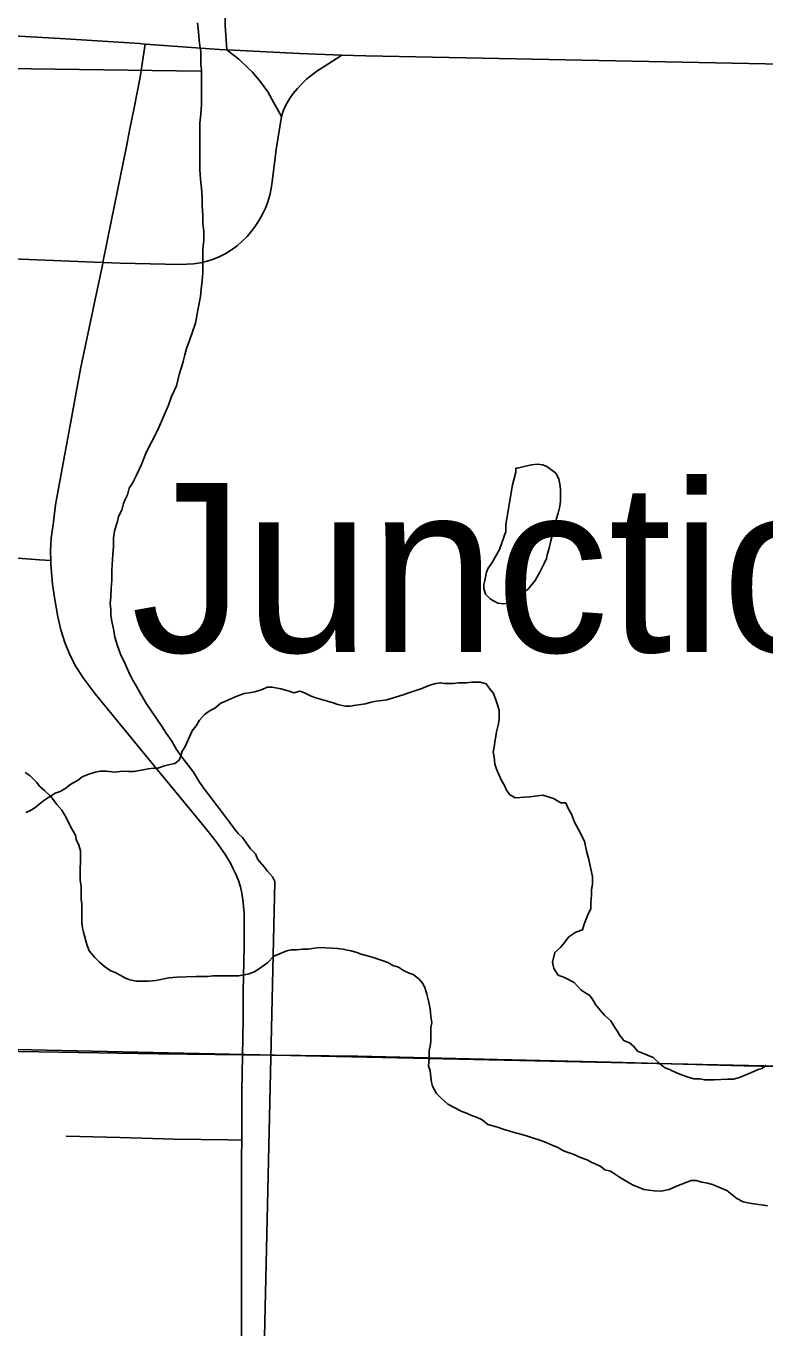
# Model space of a CAD drawing. Extents: x 2.4 to 73.1, y 4.5 to 25.6.
# Drawn here: x 46.5501 to 46.7227, y 19.4995 to 19.8037 of the extents above; entities that cross this region are included whole.
import ezdxf

# ---------------------------------------------------------------- set-up
doc = ezdxf.new("R2010")
doc.units = 0
for name, color, linetype in [('GM_X_County_Road', 7, 'Continuous'), ('GM_X_Minor_Lake', 7, 'Continuous'), ('GM_X_Minor_River', 7, 'Continuous'), ('GM_X_Section', 7, 'Continuous'), ('GM_X_State_Route', 7, 'Continuous'), ('GM_X_Township_Road', 7, 'Continuous'), ('GM_X_Unincorporated_Text', 7, 'Continuous')]:
    doc.layers.add(name, color=color, linetype=linetype)

msp = doc.modelspace()

# ---------------------------------------------------------------- linework, layer by layer
at = {"layer": 'GM_X_County_Road'}
for points in [[(46.59695, 19.79807), (46.59849, 19.79691), (46.59977, 19.7959), (46.60191, 19.79389), (46.60296, 19.79287), (46.60487, 19.79065), (46.60653, 19.78825), (46.60793, 19.78568), (46.60975, 19.78253)], [(46.60975, 19.78253), (46.61024, 19.78397), (46.61087, 19.78533), (46.61164, 19.78664), (46.61251, 19.78789), (46.61346, 19.78907), (46.6145, 19.79019), (46.6156, 19.79125), (46.61799, 19.79315), (46.62058, 19.79478), (46.62388, 19.79687)], [(46.56805, 19.74841), (46.57209, 19.74825), (46.58609, 19.74796), (46.58924, 19.74812), (46.59082, 19.74835), (46.59237, 19.74871), (46.59388, 19.74921), (46.59535, 19.74983), (46.59676, 19.75056), (46.59811, 19.75139), (46.5994, 19.75233), (46.6006, 19.75337), (46.60172, 19.7545), (46.60275, 19.75571), (46.60369, 19.75699), (46.60455, 19.75833), (46.60532, 19.75971), (46.60599, 19.76114), (46.60657, 19.76262), (46.60704, 19.76414), (46.60738, 19.76569), (46.60761, 19.76725), (46.60853, 19.77479), (46.60975, 19.78253)], [(46.5424, 19.74945), (46.5488, 19.7492), (46.56805, 19.74841)]]:
    msp.add_lwpolyline(points, dxfattribs=at)
at = {"layer": 'GM_X_Minor_Lake'}
for points in [[(46.66373, 19.6965), (46.66238, 19.6886), (46.66218, 19.68727), (46.66218, 19.68556), (46.66065, 19.68138), (46.65893, 19.67835), (46.65798, 19.67702), (46.6576, 19.67607), (46.65721, 19.67417), (46.65702, 19.67322), (46.65702, 19.67227), (46.6574, 19.67094), (46.65854, 19.6698), (46.66024, 19.66884), (46.66157, 19.66865), (46.66253, 19.66883), (46.66405, 19.66978), (46.66538, 19.67092), (46.66729, 19.67205), (46.669, 19.67414), (46.67015, 19.67622), (46.6711, 19.67812), (46.67167, 19.67926), (46.67187, 19.6804), (46.67225, 19.68173), (46.67263, 19.68344), (46.67321, 19.68553), (46.67378, 19.68781), (46.67436, 19.68989), (46.67474, 19.69141), (46.67493, 19.69274), (46.67494, 19.69426), (46.67494, 19.69541), (46.67475, 19.69674), (46.67456, 19.69788), (46.67381, 19.69921), (46.67172, 19.70074), (46.67077, 19.70112), (46.66944, 19.70131), (46.6681, 19.70113), (46.66639, 19.70075), (46.66487, 19.70038), (46.66449, 19.70038), (46.66449, 19.70019), (46.66449, 19.69943)], [(46.66449, 19.69943), (46.66373, 19.6965)]]:
    msp.add_lwpolyline(points, dxfattribs=at)
at = {"layer": 'GM_X_Minor_River'}
for points in [[(45.71269, 19.80517), (46.5909, 19.79315)], [(46.59016, 19.80437), (46.59035, 19.80228), (46.59054, 19.80038), (46.59072, 19.79905), (46.59091, 19.79771), (46.59091, 19.79619), (46.59091, 19.79467), (46.59109, 19.79353), (46.59109, 19.7922), (46.59109, 19.79068), (46.59108, 19.78897), (46.59108, 19.78745), (46.59108, 19.78536), (46.59088, 19.78308), (46.59069, 19.78099), (46.59068, 19.77909), (46.59068, 19.777), (46.59068, 19.77491), (46.59067, 19.77244), (46.59067, 19.77016), (46.59085, 19.76787), (46.59104, 19.76578), (46.59122, 19.76369), (46.59122, 19.7616), (46.59141, 19.75951), (46.5914, 19.75742), (46.59159, 19.75571), (46.59158, 19.75362), (46.59139, 19.75153), (46.59139, 19.74963), (46.59138, 19.74792), (46.59138, 19.74602), (46.59119, 19.74412), (46.59099, 19.74222), (46.5908, 19.74051), (46.59022, 19.73728), (46.58964, 19.73424), (46.58888, 19.73196), (46.58831, 19.73044), (46.58754, 19.72835), (46.58716, 19.72683), (46.58678, 19.72531), (46.58639, 19.72398), (46.58582, 19.72228), (46.58524, 19.71962), (46.5841, 19.71715), (46.58333, 19.71506), (46.58238, 19.71278), (46.58085, 19.70937), (46.57932, 19.70633), (46.57818, 19.70405), (46.57703, 19.7012), (46.57588, 19.69874), (46.57493, 19.69684), (46.57417, 19.6957), (46.57378, 19.69418), (46.57321, 19.69304), (46.57283, 19.69209), (46.57245, 19.69057), (46.57168, 19.68906), (46.57149, 19.68792), (46.57111, 19.68697), (46.57072, 19.68564), (46.57053, 19.68412), (46.57053, 19.68203), (46.57033, 19.68032), (46.57014, 19.67652), (46.57013, 19.67424), (46.56994, 19.67234), (46.56993, 19.67025), (46.56974, 19.66873), (46.56993, 19.6674), (46.56992, 19.66607), (46.57011, 19.66454), (46.57049, 19.66283)], [(46.57049, 19.66283), (46.57087, 19.66093), (46.57143, 19.65884), (46.57219, 19.65694), (46.57314, 19.65484), (46.57408, 19.65275), (46.57484, 19.65123), (46.57579, 19.64951), (46.57692, 19.64761), (46.57825, 19.64532), (46.58185, 19.63999), (46.5828, 19.63847), (46.58413, 19.63657), (46.58526, 19.63466), (46.58659, 19.63276), (46.58792, 19.63104), (46.58924, 19.62933), (46.59057, 19.62704), (46.5919, 19.62514), (46.59323, 19.62342), (46.59474, 19.62152), (46.59645, 19.61923), (46.59759, 19.61771), (46.59873, 19.61619), (46.59967, 19.61504), (46.60062, 19.61409), (46.60176, 19.61257), (46.60252, 19.61142), (46.60366, 19.61028), (46.60422, 19.60895), (46.60574, 19.60723), (46.6065, 19.60628), (46.60764, 19.60495), (46.60821, 19.6038), (46.60821, 19.6038)], [(46.67682, 19.59087), (46.67853, 19.592), (46.68006, 19.59257), (46.68044, 19.5939), (46.68101, 19.59523), (46.68139, 19.59618), (46.68197, 19.59751), (46.68197, 19.59884), (46.68216, 19.60074), (46.68217, 19.60188), (46.68236, 19.60321), (46.68236, 19.60492), (46.68217, 19.60606), (46.6818, 19.60777), (46.68142, 19.60929), (46.68104, 19.61062), (46.68048, 19.61328), (46.67915, 19.61595), (46.67821, 19.61766), (46.67745, 19.61957), (46.67669, 19.6209), (46.67612, 19.62223), (46.67498, 19.62223), (46.67327, 19.62319), (46.6708, 19.62396), (46.6689, 19.62377), (46.66776, 19.62359), (46.66434, 19.62341), (46.66301, 19.62417), (46.66225, 19.62531), (46.66187, 19.62626), (46.66111, 19.62741), (46.65998, 19.63007), (46.6596, 19.63121), (46.65941, 19.63292), (46.65922, 19.63406), (46.65942, 19.6352), (46.65961, 19.63634), (46.65999, 19.63881), (46.66038, 19.64033), (46.66057, 19.64166), (46.66057, 19.6428), (46.66058, 19.64375), (46.6602, 19.64508), (46.65982, 19.64623), (46.65925, 19.64775), (46.6583, 19.64889), (46.65755, 19.65003), (46.65622, 19.65042), (46.65526, 19.65042), (46.65412, 19.65042), (46.65298, 19.65024), (46.65108, 19.65024), (46.64994, 19.65006), (46.64899, 19.65006), (46.64785, 19.65006), (46.6469, 19.65025), (46.64576, 19.65007), (46.64442, 19.64969), (46.64252, 19.64894), (46.64138, 19.64856), (46.64043, 19.64818), (46.63929, 19.64781), (46.63815, 19.64743), (46.63434, 19.6463), (46.6332, 19.64611), (46.63187, 19.64593), (46.63073, 19.64574), (46.6294, 19.64536), (46.62825, 19.64518), (46.62711, 19.64499), (46.62578, 19.6448), (46.62464, 19.64481), (46.62293, 19.64519), (46.62179, 19.64558), (46.62046, 19.64596), (46.61913, 19.64634), (46.6178, 19.64673), (46.61666, 19.64711), (46.61514, 19.64788), (46.614, 19.64826), (46.61267, 19.64788), (46.61153, 19.64827), (46.60963, 19.64884), (46.60754, 19.64923), (46.6064, 19.64923), (46.60525, 19.64867), (46.60354, 19.6481), (46.60221, 19.64792), (46.60107, 19.64773), (46.59993, 19.64735), (46.5986, 19.64678), (46.5965, 19.64584), (46.59555, 19.64546), (46.59422, 19.64433), (46.59308, 19.64376), (46.59174, 19.64281), (46.5906, 19.64149), (46.58984, 19.64016), (46.58888, 19.63902), (46.58793, 19.63693)], [(46.58793, 19.63693), (46.58717, 19.63523), (46.58659, 19.63428), (46.58621, 19.63314), (46.58583, 19.63219), (46.58488, 19.63143), (46.58335, 19.63106), (46.5824, 19.63087), (46.58088, 19.6303), (46.57993, 19.63031), (46.5786, 19.63012), (46.57746, 19.62993), (46.57651, 19.62975), (46.57536, 19.62956), (46.57403, 19.62956), (46.57251, 19.62957), (46.5708, 19.62938), (46.5689, 19.62958), (46.56738, 19.62958), (46.56624, 19.6294), (46.56453, 19.62883), (46.56319, 19.62826), (46.56224, 19.62751), (46.56129, 19.62694), (46.56034, 19.62637), (46.55939, 19.62561), (46.55805, 19.62486), (46.55691, 19.62448), (46.55539, 19.62354), (46.55425, 19.62278), (46.5531, 19.62183), (46.55215, 19.62107), (46.55101, 19.62032), (46.55006, 19.61994)], [(46.54989, 19.62929), (46.55103, 19.62853), (46.55255, 19.627), (46.5533, 19.62605), (46.55444, 19.62509), (46.55596, 19.62357), (46.55729, 19.62185), (46.55843, 19.62052), (46.559, 19.61957), (46.55956, 19.61862), (46.56051, 19.61671), (46.56108, 19.61557), (46.56165, 19.61462), (46.56184, 19.61367), (46.5624, 19.61234), (46.56278, 19.611), (46.56278, 19.6091), (46.56278, 19.60815), (46.56277, 19.60701), (46.56277, 19.60568), (46.56277, 19.60416), (46.56296, 19.60264), (46.56295, 19.60131), (46.56295, 19.59979), (46.56314, 19.59846), (46.56313, 19.59694), (46.56313, 19.5958), (46.56313, 19.59428)], [(46.60821, 19.6038), (46.59551, 19.04415), (46.60176, 19.0314), (46.61094, 18.95554), (46.6172, 18.94925), (46.66663, 18.73187), (46.7097, 18.68232), (46.805, 18.10511)], [(46.56313, 19.59428), (46.56332, 19.59295), (46.5635, 19.592), (46.56426, 19.58914), (46.56483, 19.58762), (46.56616, 19.5861), (46.56729, 19.58495), (46.56843, 19.584), (46.56976, 19.58304), (46.57109, 19.58247), (46.57223, 19.5819), (46.57318, 19.58132), (46.57413, 19.58094), (46.57584, 19.58056), (46.57755, 19.58055), (46.57869, 19.58055), (46.58041, 19.58073), (46.58345, 19.58129), (46.58535, 19.58148), (46.58972, 19.58165), (46.59258, 19.58165), (46.59372, 19.58183), (46.59505, 19.58183), (46.59657, 19.58182), (46.59847, 19.58182), (46.5998, 19.58181), (46.60094, 19.582), (46.60189, 19.58219), (46.60342, 19.58275), (46.60494, 19.5837), (46.60646, 19.58483), (46.60799, 19.58635), (46.60932, 19.58692), (46.61103, 19.58767), (46.61198, 19.58786), (46.61331, 19.58785), (46.61464, 19.58804), (46.61598, 19.58804), (46.6175, 19.58822), (46.61864, 19.58841), (46.62282, 19.58821), (46.62415, 19.58801), (46.6251, 19.58782), (46.62605, 19.58763), (46.62738, 19.58724), (46.62833, 19.58686), (46.62985, 19.58647), (46.63118, 19.58609), (46.63232, 19.58571), (46.63346, 19.58532), (46.6346, 19.58494), (46.63574, 19.58418), (46.63707, 19.58379), (46.63821, 19.58303), (46.63954, 19.58245), (46.64049, 19.58207), (46.64182, 19.58112), (46.64277, 19.57997), (46.64334, 19.57883), (46.64372, 19.5775), (46.64409, 19.57598), (46.64447, 19.57408), (46.64466, 19.57237), (46.64484, 19.57085), (46.64465, 19.56971), (46.64465, 19.56818), (46.64464, 19.56647), (46.64445, 19.56533), (46.64426, 19.56438), (46.64426, 19.56248), (46.64406, 19.56077), (46.64444, 19.55963), (46.64463, 19.55811), (46.64482, 19.55697), (46.645, 19.55602), (46.64595, 19.55431), (46.64709, 19.55316), (46.64861, 19.55183), (46.65184, 19.55011), (46.65298, 19.54972), (46.65412, 19.54915), (46.65526, 19.54877), (46.65659, 19.54819), (46.65792, 19.54705), (46.6602, 19.54647), (46.66172, 19.5459), (46.66305, 19.54551), (46.66438, 19.54513), (46.6659, 19.54474), (46.66723, 19.54436), (46.66837, 19.54398), (46.67008, 19.5434), (46.6716, 19.54283), (46.67293, 19.54225), (46.67426, 19.54168), (46.67559, 19.54091), (46.67673, 19.54053), (46.67787, 19.54015), (46.67958, 19.53938), (46.6811, 19.53881), (46.68205, 19.53823)], [(46.72296, 19.56089), (46.72201, 19.56014), (46.72106, 19.55995), (46.71954, 19.55919), (46.71821, 19.55863), (46.71668, 19.55806), (46.71535, 19.55769), (46.71402, 19.55769), (46.71079, 19.55751), (46.70965, 19.55751), (46.70851, 19.55752), (46.70756, 19.55771), (46.70604, 19.55771), (46.70471, 19.5581), (46.70319, 19.55867), (46.70186, 19.55925), (46.70053, 19.55982), (46.6992, 19.56039), (46.69806, 19.56135), (46.69654, 19.56268), (46.69521, 19.56326), (46.69426, 19.56364), (46.69293, 19.56421), (46.69198, 19.56536), (46.69103, 19.56612), (46.6897, 19.5667), (46.68875, 19.56784), (46.68819, 19.56879), (46.68762, 19.56974), (46.68667, 19.57126), (46.68515, 19.5726), (46.6842, 19.57374), (46.68306, 19.57508), (46.68249, 19.57622), (46.68174, 19.57717), (46.6806, 19.57793), (46.67965, 19.57851), (46.67813, 19.58022), (46.67585, 19.58137), (46.67433, 19.58194), (46.67338, 19.58347), (46.67301, 19.58499), (46.67358, 19.58727), (46.67491, 19.5884), (46.67587, 19.58954), (46.67682, 19.59087)], [(46.68205, 19.53823), (46.683, 19.53785), (46.68433, 19.53728), (46.68528, 19.53651), (46.68661, 19.53613), (46.68756, 19.53556), (46.68869, 19.53479), (46.69021, 19.53384), (46.69192, 19.53288), (46.69287, 19.5325), (46.69439, 19.53192), (46.69553, 19.53173), (46.69686, 19.53154), (46.69839, 19.53153), (46.70029, 19.53191), (46.702, 19.53266), (46.70543, 19.53398), (46.70657, 19.53398), (46.7079, 19.5336), (46.70923, 19.5334), (46.71037, 19.53302), (46.71189, 19.53244), (46.71284, 19.53206), (46.71379, 19.53168), (46.71493, 19.53072), (46.71607, 19.52977), (46.71759, 19.529), (46.71949, 19.52862), (46.72063, 19.52843), (46.72234, 19.52823), (46.72329, 19.52804)]]:
    msp.add_lwpolyline(points, dxfattribs=at)
at = {"layer": 'GM_X_Section'}
msp.add_lwpolyline([(47.03245, 19.55398), (47.02331, 19.04995), (46.52121, 19.06037), (46.53339, 19.56491)], close=True, dxfattribs=at)
at = {"layer": 'GM_X_State_Route'}
for points in [[(46.54299, 19.80157), (46.55806, 19.80078), (46.57669, 19.79954), (46.57791, 19.79946)], [(46.57791, 19.79946), (46.5953, 19.79821), (46.59695, 19.79807)], [(46.59695, 19.79807), (46.61393, 19.79721), (46.62388, 19.79687)], [(46.62388, 19.79687), (46.62946, 19.79668), (46.69944, 19.79527), (46.72277, 19.79479), (46.74453, 19.79428), (46.76942, 19.79404), (46.81266, 19.79319)], [(46.54367, 19.56416), (46.58096, 19.56358), (46.62759, 19.563), (46.66023, 19.56228), (46.68664, 19.5616), (46.71772, 19.5608), (46.74569, 19.56025), (46.76745, 19.55975), (46.78413, 19.55924), (46.78454, 19.55923), (46.81406, 19.55872), (46.86069, 19.55772), (46.93062, 19.55614), (46.95548, 19.55556), (46.99899, 19.55462), (47.02541, 19.55414), (47.03366, 19.55395), (47.0456, 19.55367), (47.0627, 19.55347), (47.08757, 19.55291)]]:
    msp.add_lwpolyline(points, dxfattribs=at)
at = {"layer": 'GM_X_Township_Road'}
for points in [[(46.59695, 19.79807), (46.59662, 19.80383), (46.59649, 19.81627), (46.5967, 19.83494), (46.59772, 19.90647), (46.59857, 19.94534), (46.59953, 19.98888), (46.59986, 20.00132), (46.59995, 20.00306)], [(46.56805, 19.74841), (46.57006, 19.75842), (46.57348, 19.77512), (46.57436, 19.77965), (46.57528, 19.78417), (46.57678, 19.79174), (46.57745, 19.79636), (46.57791, 19.79946)], [(46.55588, 19.67878), (46.55583, 19.68101), (46.556, 19.68411), (46.55642, 19.68718), (46.557, 19.69179), (46.5584, 19.69944), (46.56067, 19.71165), (46.56285, 19.72357), (46.56598, 19.73869), (46.56793, 19.7478), (46.56805, 19.74841)], [(46.5401, 19.67966), (46.54299, 19.67947), (46.54917, 19.67928), (46.55322, 19.67898), (46.55588, 19.67878)], [(46.60047, 19.5434), (46.60052, 19.5502), (46.60053, 19.55484), (46.60073, 19.56721), (46.6008, 19.57183), (46.60084, 19.57795), (46.601, 19.58879), (46.60102, 19.59344), (46.601, 19.59653), (46.60074, 19.59957), (46.60049, 19.60108), (46.60015, 19.60258), (46.59969, 19.60407), (46.59907, 19.60557), (46.59841, 19.60694), (46.59781, 19.60809), (46.59724, 19.60911), (46.5965, 19.61026), (46.59481, 19.61267), (46.59388, 19.61393), (46.592, 19.6163), (46.58993, 19.61886), (46.57999, 19.63086), (46.56623, 19.6477), (46.56342, 19.65141), (46.56175, 19.65403), (46.56032, 19.65679), (46.55917, 19.65967), (46.55825, 19.66263), (46.55753, 19.66564), (46.55671, 19.6702), (46.5563, 19.67328), (46.5559, 19.67791), (46.55588, 19.67878)], [(46.55944, 19.54432), (46.5626, 19.5443), (46.57205, 19.54406), (46.58466, 19.54366), (46.59726, 19.54345), (46.60047, 19.5434)], [(46.59519, 19.29185), (46.59558, 19.31107), (46.59617, 19.34524), (46.59678, 19.36853), (46.59799, 19.40735), (46.59862, 19.42754), (46.59942, 19.45859), (46.60016, 19.48188), (46.60039, 19.49896), (46.60038, 19.51294), (46.60044, 19.53934), (46.60047, 19.5434)]]:
    msp.add_lwpolyline(points, dxfattribs=at)

# ---------------------------------------------------------------- texts
at = {"layer": 'GM_X_Unincorporated_Text'}
msp.add_text('Junction', height=0.039489, rotation=0, dxfattribs=at).set_placement((46.57463, 19.6574))

doc.saveas('drawing.dxf')
